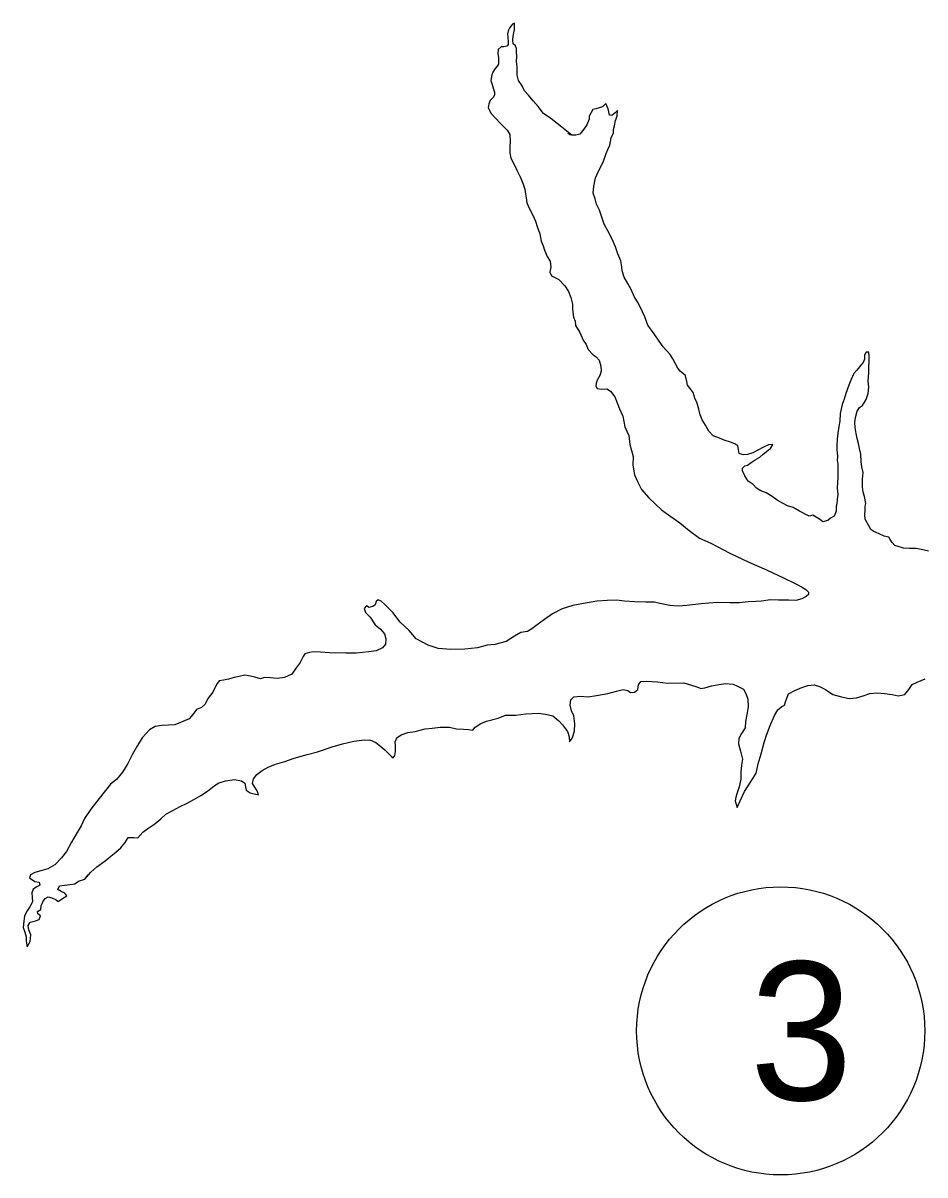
# Model space of a CAD drawing. Extents: x -939622 to -934245, y 1383184 to 1385301.
# Drawn here: x -935615.95 to -935603.56, y 1384282.76 to 1384298.59 of the extents above; entities that cross this region are included whole.
import ezdxf

# ---------------------------------------------------------------- set-up
doc = ezdxf.new("R2010")
doc.units = 0
doc.layers.add('27', color=7, linetype='Continuous')
doc.layers.add('9', color=7, linetype='Continuous')

msp = doc.modelspace()

# ---------------------------------------------------------------- linework, layer by layer
at = {"layer": '27'}
msp.add_circle((-935605.542, 1384284.74), 1.98, dxfattribs=at)
at = {"layer": '9'}
for points in [[(-935608.411, 1384297.048), (-935608.552, 1384297.159), (-935608.612, 1384297.21), (-935608.702, 1384297.281), (-935608.801, 1384297.35), (-935608.873, 1384297.443), (-935608.945, 1384297.524), (-935609.009, 1384297.601), (-935609.063, 1384297.658), (-935609.096, 1384297.727), (-935609.144, 1384297.802), (-935609.162, 1384297.874), (-935609.163, 1384297.991), (-935609.172, 1384298.063), (-935609.169, 1384298.129), (-935609.172, 1384298.201), (-935609.172, 1384298.24), (-935609.187, 1384298.276), (-935609.217, 1384298.306), (-935609.221, 1384298.36), (-935609.218, 1384298.411), (-935609.209, 1384298.456), (-935609.2, 1384298.504), (-935609.2, 1384298.54), (-935609.2, 1384298.591), (-935609.23, 1384298.576), (-935609.266, 1384298.531), (-935609.287, 1384298.486), (-935609.296, 1384298.438), (-935609.29, 1384298.402), (-935609.286, 1384298.33), (-935609.286, 1384298.297), (-935609.304, 1384298.275), (-935609.346, 1384298.266), (-935609.385, 1384298.263), (-935609.424, 1384298.227), (-935609.43, 1384298.167), (-935609.421, 1384298.116), (-935609.42, 1384298.026), (-935609.438, 1384297.999), (-935609.465, 1384297.966), (-935609.498, 1384297.918), (-935609.513, 1384297.881), (-935609.525, 1384297.8), (-935609.507, 1384297.746), (-935609.491, 1384297.683), (-935609.473, 1384297.639), (-935609.476, 1384297.605), (-935609.488, 1384297.572), (-935609.533, 1384297.527), (-935609.551, 1384297.482), (-935609.562, 1384297.425), (-935609.52, 1384297.35), (-935609.457, 1384297.281), (-935609.397, 1384297.213), (-935609.301, 1384297.12), (-935609.265, 1384297.06), (-935609.258, 1384296.958), (-935609.264, 1384296.895), (-935609.264, 1384296.805), (-935609.249, 1384296.733), (-935609.207, 1384296.646), (-935609.17, 1384296.571), (-935609.122, 1384296.478), (-935609.086, 1384296.389), (-935609.059, 1384296.308), (-935609.05, 1384296.245), (-935609.04, 1384296.191), (-935609.031, 1384296.119), (-935608.998, 1384296.047), (-935608.95, 1384295.951), (-935608.911, 1384295.867), (-935608.883, 1384295.78), (-935608.853, 1384295.693), (-935608.835, 1384295.591), (-935608.808, 1384295.528), (-935608.79, 1384295.471), (-935608.75, 1384295.384), (-935608.708, 1384295.319), (-935608.699, 1384295.238), (-935608.714, 1384295.168), (-935608.693, 1384295.118), (-935608.591, 1384295.067), (-935608.509, 1384294.98), (-935608.458, 1384294.902), (-935608.428, 1384294.818), (-935608.404, 1384294.726), (-935608.401, 1384294.656), (-935608.391, 1384294.548), (-935608.367, 1384294.492), (-935608.361, 1384294.432), (-935608.301, 1384294.336), (-935608.255, 1384294.231), (-935608.216, 1384294.174), (-935608.189, 1384294.105), (-935608.12, 1384294.033), (-935608.078, 1384294.003), (-935608.039, 1384293.956), (-935608.012, 1384293.875), (-935608.008, 1384293.806), (-935608.029, 1384293.749)], [(-935607.55, 1384294.825), (-935607.598, 1384294.927), (-935607.643, 1384295.011), (-935607.692, 1384295.1), (-935607.722, 1384295.184), (-935607.725, 1384295.241), (-935607.74, 1384295.325), (-935607.782, 1384295.421), (-935607.813, 1384295.514), (-935607.861, 1384295.631), (-935607.918, 1384295.736), (-935607.969, 1384295.829), (-935607.991, 1384295.895), (-935608.033, 1384296.02), (-935608.072, 1384296.101), (-935608.093, 1384296.176), (-935608.118, 1384296.251), (-935608.109, 1384296.347), (-935608.085, 1384296.464), (-935608.041, 1384296.564), (-935607.984, 1384296.678), (-935607.942, 1384296.798), (-935607.916, 1384296.852), (-935607.892, 1384296.912), (-935607.871, 1384297.015), (-935607.841, 1384297.081), (-935607.838, 1384297.129), (-935607.824, 1384297.18), (-935607.812, 1384297.252), (-935607.791, 1384297.312), (-935607.785, 1384297.39), (-935607.815, 1384297.357), (-935607.863, 1384297.321), (-935607.896, 1384297.324), (-935607.902, 1384297.369), (-935607.914, 1384297.414), (-935607.932, 1384297.455), (-935607.944, 1384297.485), (-935607.989, 1384297.44), (-935608.037, 1384297.425), (-935608.082, 1384297.413), (-935608.124, 1384297.404), (-935608.175, 1384297.313), (-935608.172, 1384297.268), (-935608.207, 1384297.193), (-935608.246, 1384297.133), (-935608.303, 1384297.064), (-935608.357, 1384297.052), (-935608.411, 1384297.048), (-935608.438, 1384297.054), (-935608.468, 1384297.078)], [(-935604.368, 1384294.069), (-935604.392, 1384294.03), (-935604.389, 1384293.97), (-935604.41, 1384293.925), (-935604.439, 1384293.889), (-935604.496, 1384293.819), (-935604.538, 1384293.774), (-935604.58, 1384293.681), (-935604.604, 1384293.615), (-935604.645, 1384293.501), (-935604.672, 1384293.42), (-935604.696, 1384293.35), (-935604.725, 1384293.227), (-935604.728, 1384293.119), (-935604.743, 1384293.044), (-935604.757, 1384292.954), (-935604.766, 1384292.87), (-935604.772, 1384292.78), (-935604.772, 1384292.729), (-935604.762, 1384292.633), (-935604.765, 1384292.582), (-935604.759, 1384292.528), (-935604.759, 1384292.45), (-935604.759, 1384292.345), (-935604.761, 1384292.276), (-935604.764, 1384292.201), (-935604.758, 1384292.111), (-935604.767, 1384292.048), (-935604.769, 1384291.985), (-935604.781, 1384291.952), (-935604.781, 1384291.882), (-935604.808, 1384291.813), (-935604.856, 1384291.786), (-935604.895, 1384291.756), (-935604.961, 1384291.738), (-935605.009, 1384291.771), (-935605.102, 1384291.827), (-935605.15, 1384291.815), (-935605.285, 1384291.881), (-935605.372, 1384291.931), (-935605.45, 1384291.958), (-935605.519, 1384291.994), (-935605.591, 1384292.035), (-935605.66, 1384292.083), (-935605.741, 1384292.134), (-935605.816, 1384292.164), (-935605.876, 1384292.199), (-935605.921, 1384292.247), (-935605.987, 1384292.295), (-935606.035, 1384292.367), (-935606.065, 1384292.439), (-935606.066, 1384292.475), (-935606.036, 1384292.505), (-935606, 1384292.517), (-935605.949, 1384292.553), (-935605.892, 1384292.589), (-935605.829, 1384292.626), (-935605.781, 1384292.665), (-935605.74, 1384292.698), (-935605.71, 1384292.725), (-935605.683, 1384292.746), (-935605.65, 1384292.8), (-935605.71, 1384292.794), (-935605.788, 1384292.758), (-935605.848, 1384292.725), (-935605.925, 1384292.685), (-935605.997, 1384292.661), (-935606.057, 1384292.655), (-935606.114, 1384292.676), (-935606.123, 1384292.73), (-935606.129, 1384292.781), (-935606.174, 1384292.81), (-935606.234, 1384292.831), (-935606.318, 1384292.858), (-935606.381, 1384292.885), (-935606.471, 1384292.917), (-935606.529, 1384292.983), (-935606.574, 1384293.064), (-935606.622, 1384293.136), (-935606.649, 1384293.208), (-935606.667, 1384293.283), (-935606.695, 1384293.379), (-935606.716, 1384293.424), (-935606.743, 1384293.513), (-935606.785, 1384293.57), (-935606.821, 1384293.612), (-935606.833, 1384293.663), (-935606.839, 1384293.708), (-935606.857, 1384293.75), (-935606.921, 1384293.804), (-935606.957, 1384293.849), (-935607.023, 1384293.978), (-935607.062, 1384294.037), (-935607.158, 1384294.142), (-935607.212, 1384294.22), (-935607.279, 1384294.322), (-935607.366, 1384294.438), (-935607.408, 1384294.552), (-935607.441, 1384294.621), (-935607.499, 1384294.747), (-935607.55, 1384294.825)], [(-935603.509, 1384291.332), (-935603.59, 1384291.353), (-935603.68, 1384291.371), (-935603.77, 1384291.37), (-935603.854, 1384291.373), (-935603.926, 1384291.397), (-935603.974, 1384291.411), (-935604.01, 1384291.45), (-935604.04, 1384291.492), (-935604.058, 1384291.525), (-935604.118, 1384291.537), (-935604.187, 1384291.57), (-935604.262, 1384291.602), (-935604.304, 1384291.632), (-935604.331, 1384291.683), (-935604.382, 1384291.773), (-935604.388, 1384291.833), (-935604.383, 1384291.89), (-935604.38, 1384291.95), (-935604.371, 1384291.989), (-935604.389, 1384292.082), (-935604.41, 1384292.142), (-935604.42, 1384292.217), (-935604.417, 1384292.322), (-935604.411, 1384292.412), (-935604.426, 1384292.49), (-935604.436, 1384292.559), (-935604.439, 1384292.664), (-935604.457, 1384292.745), (-935604.475, 1384292.811), (-935604.493, 1384292.883), (-935604.506, 1384292.952), (-935604.521, 1384293.033), (-935604.524, 1384293.102), (-935604.515, 1384293.171), (-935604.489, 1384293.255), (-935604.459, 1384293.306), (-935604.417, 1384293.336), (-935604.369, 1384293.415), (-935604.339, 1384293.502), (-935604.331, 1384293.586), (-935604.34, 1384293.667), (-935604.334, 1384293.727), (-935604.331, 1384293.787), (-935604.329, 1384293.868), (-935604.326, 1384293.937), (-935604.326, 1384294.009), (-935604.332, 1384294.066), (-935604.368, 1384294.069)], [(-935608.029, 1384293.749), (-935608.065, 1384293.682), (-935608.08, 1384293.643), (-935608.083, 1384293.601), (-935608.065, 1384293.568), (-935608.005, 1384293.56), (-935607.933, 1384293.566), (-935607.879, 1384293.533), (-935607.822, 1384293.452), (-935607.758, 1384293.29), (-935607.71, 1384293.186), (-935607.682, 1384293.042), (-935607.628, 1384292.922), (-935607.616, 1384292.799), (-935607.57, 1384292.634), (-935607.576, 1384292.514), (-935607.549, 1384292.382), (-935607.506, 1384292.28), (-935607.455, 1384292.181), (-935607.356, 1384292.068), (-935607.263, 1384291.981), (-935607.179, 1384291.903), (-935607.052, 1384291.808), (-935606.929, 1384291.721), (-935606.8, 1384291.616), (-935606.659, 1384291.512), (-935606.5, 1384291.444), (-935606.242, 1384291.304), (-935605.981, 1384291.182), (-935605.738, 1384291.077), (-935605.495, 1384290.964), (-935605.345, 1384290.89), (-935605.258, 1384290.842), (-935605.195, 1384290.806), (-935605.161, 1384290.768), (-935605.161, 1384290.738), (-935605.191, 1384290.71), (-935605.251, 1384290.68), (-935605.335, 1384290.653), (-935605.428, 1384290.661), (-935605.572, 1384290.661), (-935605.683, 1384290.666), (-935605.808, 1384290.648), (-935605.886, 1384290.642), (-935605.988, 1384290.635), (-935606.114, 1384290.623), (-935606.243, 1384290.625), (-935606.414, 1384290.628), (-935606.531, 1384290.618), (-935606.635, 1384290.609), (-935606.833, 1384290.584), (-935606.953, 1384290.577), (-935607.064, 1384290.586), (-935607.202, 1384290.616), (-935607.277, 1384290.633), (-935607.397, 1384290.633), (-935607.546, 1384290.635), (-935607.69, 1384290.644), (-935607.798, 1384290.661), (-935607.927, 1384290.655), (-935608.068, 1384290.648), (-935608.254, 1384290.614), (-935608.397, 1384290.587), (-935608.547, 1384290.541), (-935608.679, 1384290.472), (-935608.786, 1384290.393), (-935608.888, 1384290.321), (-935608.963, 1384290.267), (-935609.023, 1384290.23), (-935609.113, 1384290.215), (-935609.202, 1384290.164), (-935609.313, 1384290.091), (-935609.469, 1384290.048), (-935609.576, 1384290.039), (-935609.708, 1384290.005), (-935609.882, 1384289.987), (-935610.077, 1384289.98), (-935610.248, 1384289.994), (-935610.386, 1384290.042), (-935610.551, 1384290.128), (-935610.65, 1384290.242), (-935610.776, 1384290.364), (-935610.866, 1384290.484), (-935610.981, 1384290.598), (-935611.032, 1384290.646), (-935611.074, 1384290.663), (-935611.101, 1384290.642), (-935611.115, 1384290.597), (-935611.139, 1384290.576), (-935611.196, 1384290.561), (-935611.232, 1384290.582), (-935611.265, 1384290.543), (-935611.247, 1384290.489), (-935611.184, 1384290.426), (-935611.115, 1384290.321), (-935611.046, 1384290.264), (-935610.988, 1384290.196), (-935610.967, 1384290.127), (-935610.973, 1384290.055), (-935611.012, 1384290.006), (-935611.099, 1384289.961)], [(-935611.099, 1384289.961), (-935611.203, 1384289.949), (-935611.374, 1384289.933), (-935611.518, 1384289.932), (-935611.743, 1384289.935), (-935611.866, 1384289.946), (-935611.965, 1384289.949), (-935612.019, 1384289.942), (-935612.081, 1384289.924), (-935612.105, 1384289.885), (-935612.144, 1384289.801), (-935612.201, 1384289.729), (-935612.26, 1384289.641), (-935612.362, 1384289.599), (-935612.464, 1384289.584), (-935612.554, 1384289.592), (-935612.635, 1384289.595), (-935612.692, 1384289.577), (-935612.767, 1384289.6), (-935612.827, 1384289.615), (-935612.908, 1384289.63), (-935612.983, 1384289.612), (-935613.054, 1384289.596), (-935613.132, 1384289.572), (-935613.198, 1384289.56), (-935613.258, 1384289.553), (-935613.294, 1384289.502), (-935613.345, 1384289.394), (-935613.41, 1384289.313), (-935613.455, 1384289.226), (-935613.5, 1384289.183), (-935613.569, 1384289.156), (-935613.622, 1384289.087), (-935613.673, 1384289.03), (-935613.79, 1384288.978), (-935613.868, 1384288.948), (-935613.955, 1384288.941), (-935614.047, 1384288.935), (-935614.137, 1384288.923), (-935614.218, 1384288.877), (-935614.317, 1384288.766), (-935614.379, 1384288.664), (-935614.451, 1384288.543), (-935614.516, 1384288.417), (-935614.588, 1384288.294), (-935614.669, 1384288.194), (-935614.752, 1384288.131), (-935614.907, 1384287.932), (-935615.021, 1384287.785), (-935615.11, 1384287.661), (-935615.155, 1384287.556), (-935615.224, 1384287.445), (-935615.286, 1384287.334), (-935615.358, 1384287.207), (-935615.426, 1384287.117), (-935615.519, 1384287.021), (-935615.615, 1384286.969), (-935615.708, 1384286.939), (-935615.792, 1384286.917), (-935615.851, 1384286.887), (-935615.866, 1384286.842), (-935615.794, 1384286.794), (-935615.734, 1384286.783), (-935615.722, 1384286.741), (-935615.764, 1384286.72), (-935615.815, 1384286.686), (-935615.833, 1384286.638), (-935615.829, 1384286.575), (-935615.823, 1384286.515), (-935615.862, 1384286.446), (-935615.898, 1384286.389), (-935615.934, 1384286.32), (-935615.945, 1384286.248), (-935615.954, 1384286.161), (-935615.93, 1384286.095), (-935615.912, 1384286.035), (-935615.909, 1384285.975), (-935615.899, 1384285.897), (-935615.858, 1384285.969), (-935615.849, 1384286.062), (-935615.873, 1384286.128), (-935615.885, 1384286.188), (-935615.858, 1384286.236), (-935615.784, 1384286.254), (-935615.733, 1384286.269), (-935615.712, 1384286.321), (-935615.751, 1384286.35), (-935615.757, 1384286.383), (-935615.709, 1384286.408), (-935615.706, 1384286.459), (-935615.682, 1384286.513), (-935615.65, 1384286.561), (-935615.608, 1384286.582), (-935615.56, 1384286.567), (-935615.497, 1384286.543), (-935615.47, 1384286.52), (-935615.41, 1384286.559), (-935615.353, 1384286.598), (-935615.38, 1384286.631), (-935615.428, 1384286.655), (-935615.476, 1384286.685)], [(-935607.705, 1384289.434), (-935607.642, 1384289.416), (-935607.606, 1384289.389), (-935607.549, 1384289.393), (-935607.507, 1384289.432), (-935607.495, 1384289.498), (-935607.465, 1384289.54), (-935607.381, 1384289.546), (-935607.235, 1384289.535), (-935607.097, 1384289.52), (-935606.875, 1384289.524), (-935606.767, 1384289.492), (-935606.695, 1384289.468), (-935606.641, 1384289.444), (-935606.584, 1384289.456), (-935606.491, 1384289.481), (-935606.389, 1384289.502), (-935606.299, 1384289.515), (-935606.195, 1384289.503), (-935606.135, 1384289.476), (-935606.053, 1384289.435), (-935606.02, 1384289.378), (-935605.993, 1384289.3), (-935605.99, 1384289.192), (-935606.008, 1384289.087), (-935606.025, 1384288.993), (-935606.031, 1384288.906), (-935606.079, 1384288.828), (-935606.117, 1384288.759), (-935606.123, 1384288.687), (-935606.096, 1384288.585), (-935606.066, 1384288.474), (-935606.08, 1384288.393), (-935606.092, 1384288.294), (-935606.092, 1384288.198), (-935606.115, 1384288.093), (-935606.145, 1384288), (-935606.16, 1384287.954), (-935606.169, 1384287.903), (-935606.142, 1384287.811), (-935606.097, 1384287.901), (-935606.04, 1384288.03), (-935605.948, 1384288.171), (-935605.879, 1384288.283), (-935605.85, 1384288.412), (-935605.811, 1384288.55), (-935605.767, 1384288.703), (-935605.737, 1384288.802), (-935605.686, 1384288.935), (-935605.627, 1384289.076), (-935605.582, 1384289.151), (-935605.528, 1384289.196), (-935605.492, 1384289.218), (-935605.472, 1384289.278), (-935605.436, 1384289.371), (-935605.346, 1384289.416), (-935605.25, 1384289.459), (-935605.17, 1384289.489), (-935605.08, 1384289.498), (-935605.011, 1384289.475), (-935604.927, 1384289.43), (-935604.825, 1384289.364), (-935604.705, 1384289.329), (-935604.603, 1384289.308), (-935604.501, 1384289.318), (-935604.393, 1384289.348), (-935604.318, 1384289.378), (-935604.219, 1384289.385), (-935604.117, 1384289.376), (-935604.009, 1384289.361), (-935603.926, 1384289.347), (-935603.836, 1384289.362), (-935603.779, 1384289.431), (-935603.734, 1384289.501), (-935603.665, 1384289.534), (-935603.558, 1384289.579)], [(-935615.105, 1384286.827), (-935615.024, 1384286.92), (-935614.941, 1384286.996), (-935614.827, 1384287.077), (-935614.749, 1384287.141), (-935614.681, 1384287.195), (-935614.612, 1384287.258), (-935614.552, 1384287.33), (-935614.51, 1384287.397), (-935614.432, 1384287.397), (-935614.378, 1384287.394), (-935614.31, 1384287.469), (-935614.241, 1384287.521), (-935614.145, 1384287.584), (-935614.062, 1384287.654), (-935613.99, 1384287.717), (-935613.894, 1384287.771), (-935613.795, 1384287.823), (-935613.697, 1384287.871), (-935613.607, 1384287.922), (-935613.511, 1384287.974), (-935613.418, 1384288.034), (-935613.35, 1384288.091), (-935613.272, 1384288.143), (-935613.17, 1384288.176), (-935613.05, 1384288.195), (-935612.954, 1384288.177), (-935612.906, 1384288.144), (-935612.897, 1384288.093), (-935612.888, 1384288.048), (-935612.834, 1384288.012), (-935612.78, 1384287.998), (-935612.717, 1384287.986), (-935612.738, 1384288.04), (-935612.777, 1384288.103), (-935612.801, 1384288.139), (-935612.787, 1384288.202), (-935612.739, 1384288.262), (-935612.667, 1384288.319), (-935612.586, 1384288.365), (-935612.485, 1384288.407), (-935612.356, 1384288.444), (-935612.227, 1384288.486), (-935612.05, 1384288.538), (-935611.907, 1384288.574), (-935611.706, 1384288.644), (-935611.565, 1384288.684), (-935611.407, 1384288.72), (-935611.263, 1384288.742), (-935611.179, 1384288.736), (-935611.104, 1384288.704), (-935611.038, 1384288.65), (-935610.981, 1384288.602), (-935610.915, 1384288.533), (-935610.888, 1384288.506), (-935610.867, 1384288.494), (-935610.846, 1384288.524), (-935610.837, 1384288.582), (-935610.837, 1384288.654), (-935610.84, 1384288.714), (-935610.816, 1384288.768), (-935610.76, 1384288.81), (-935610.667, 1384288.843), (-935610.565, 1384288.853), (-935610.427, 1384288.889), (-935610.331, 1384288.899), (-935610.22, 1384288.914), (-935610.092, 1384288.912), (-935609.996, 1384288.891), (-935609.9, 1384288.885), (-935609.834, 1384288.88), (-935609.774, 1384288.874), (-935609.741, 1384288.913), (-935609.663, 1384288.964), (-935609.585, 1384288.995), (-935609.424, 1384289.037), (-935609.322, 1384289.08), (-935609.181, 1384289.08), (-935609.043, 1384289.096), (-935608.869, 1384289.105), (-935608.774, 1384289.091), (-935608.675, 1384289.07), (-935608.593, 1384289.001), (-935608.539, 1384288.945), (-935608.473, 1384288.855), (-935608.449, 1384288.78), (-935608.443, 1384288.711), (-935608.401, 1384288.768), (-935608.377, 1384288.864), (-935608.372, 1384288.96), (-935608.384, 1384289.068), (-935608.417, 1384289.14), (-935608.435, 1384289.218), (-935608.424, 1384289.29), (-935608.385, 1384289.332), (-935608.292, 1384289.339), (-935608.19, 1384289.33), (-935608.073, 1384289.349), (-935607.917, 1384289.376), (-935607.798, 1384289.407), (-935607.705, 1384289.434)], [(-935615.476, 1384286.685), (-935615.455, 1384286.733), (-935615.386, 1384286.745), (-935615.312, 1384286.754), (-935615.243, 1384286.761), (-935615.192, 1384286.8), (-935615.105, 1384286.827), (-935615.057, 1384286.887)]]:
    msp.add_lwpolyline(points, dxfattribs=at)

# ---------------------------------------------------------------- texts
at = {"layer": '27'}
msp.add_text('3', height=1.901, dxfattribs=at).set_placement((-935605.967, 1384283.79))

doc.saveas('drawing.dxf')
